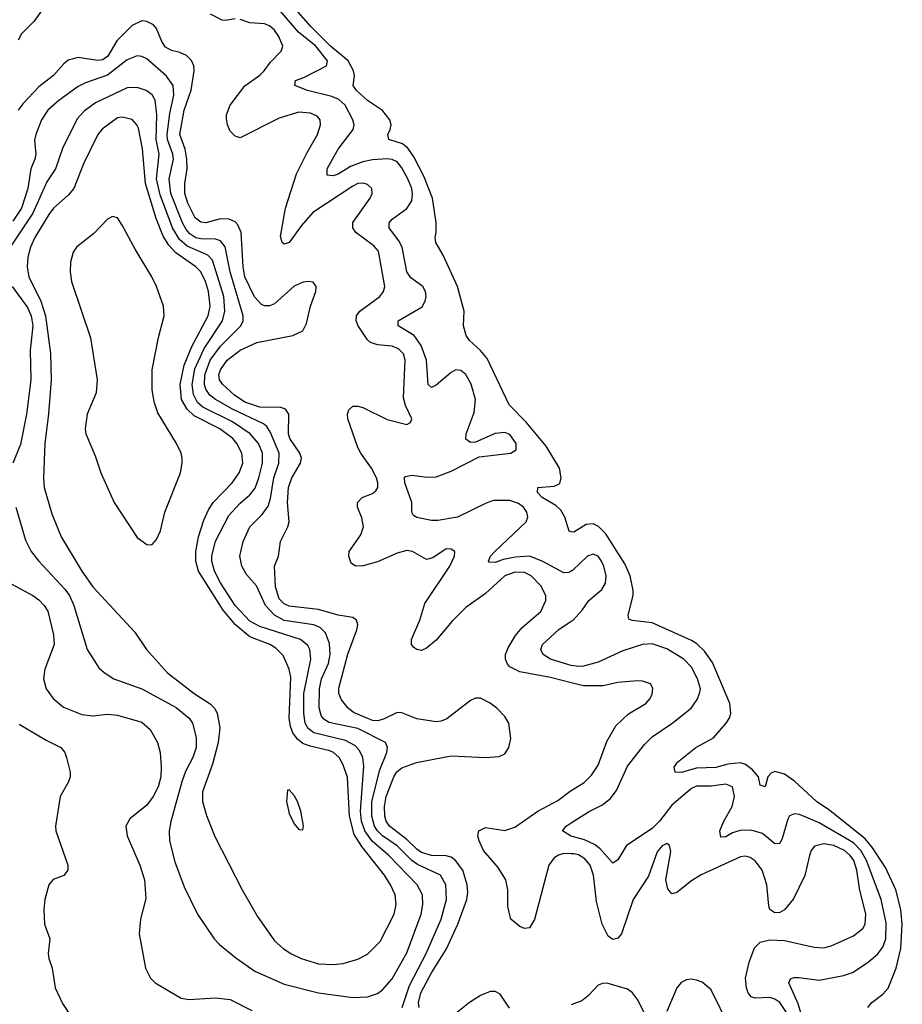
# Model space of a CAD drawing. Header units: inches. Extents: x 1603819 to 1745079, y 385938 to 533966.
# Tile 340 of 561: x 1737752 to 1741350, y 431323 to 435338. Entities that reach past the tile are written whole.
import ezdxf

# ---------------------------------------------------------------- set-up
doc = ezdxf.new("R2010")
doc.units = ezdxf.units.IN
doc.header["$MEASUREMENT"] = 0
doc.layers.add('B7433', color=7, linetype='Continuous')
doc.layers.add('B7443', color=7, linetype='Continuous')

msp = doc.modelspace()

# ---------------------------------------------------------------- linework, layer by layer
at = {"layer": 'B7433', "color": 5}
for points, elevation in [([(1740000, 433089.9), (1739990, 433084.5), (1739970, 433082.5), (1739882, 433130), (1739830, 433150.3), (1739773, 433147), (1739723.1, 433136.9), (1739690, 433124.6), (1739665.7, 433125.7), (1739663.1, 433130), (1739670.8, 433150), (1739687.9, 433170), (1739816.8, 433290), (1739823.2, 433310), (1739818.6, 433330), (1739805.9, 433350), (1739785.7, 433365.7), (1739750, 433377.5), (1739682.8, 433377.2), (1739652.9, 433367.1), (1739537, 433310), (1739456.1, 433296.1), (1739430, 433296.4), (1739370, 433308.2), (1739356.9, 433316.9), (1739349.8, 433329.8), (1739349.8, 433370), (1739321.4, 433450), (1739320.5, 433470), (1739324.4, 433475.6), (1739350, 433480.9), (1739413, 433473), (1739450, 433473.8), (1739510, 433497.7), (1739624.4, 433555.6), (1739753.6, 433570), (1739775.2, 433584.8), (1739776.1, 433610), (1739750, 433646.3), (1739730, 433655.4), (1739689.7, 433650.3), (1739610, 433615.3), (1739590, 433614), (1739570, 433627.6), (1739572.1, 433650), (1739603.7, 433736.3), (1739609.1, 433790), (1739592.1, 433852.1), (1739570, 433891.1), (1739550, 433908.1), (1739530, 433909.9), (1739510, 433899.9), (1739450, 433847.9), (1739430, 433838), (1739417.2, 433850), (1739409.4, 433950), (1739388.5, 434010), (1739359.9, 434050), (1739295.1, 434090), (1739294, 434110), (1739392.5, 434167.5), (1739405.2, 434190), (1739408.7, 434210), (1739405.3, 434230), (1739395, 434250), (1739345.6, 434285.6), (1739330, 434309.8), (1739310.4, 434410), (1739296.6, 434436.6), (1739257.7, 434490), (1739258.3, 434510), (1739270, 434525.2), (1739330, 434568.5), (1739350, 434599.5), (1739353.5, 434626.5), (1739350.6, 434650), (1739334.1, 434690), (1739310, 434734), (1739290, 434758.1), (1739270, 434768.4), (1739250, 434771.1), (1739190, 434767.5), (1739150, 434758.4), (1739100.8, 434739.2), (1739050, 434707.9), (1739030, 434700.9), (1739004.6, 434704.6), (1739005.8, 434730), (1739026.4, 434770), (1739049.9, 434810), (1739110.8, 434890), (1739115, 434910), (1739109.1, 434930), (1739078.5, 434990), (1739053.3, 435013.3), (1739024.8, 435024.8), (1738924.7, 435050), (1738872.7, 435070), (1738876, 435090), (1738910, 435102.2), (1739002, 435150), (1739007, 435170), (1738959.4, 435230), (1738887.7, 435287.7), (1738790, 435401.2)], 160), ([(1737851, 435389), (1737808.8, 435331.2), (1737759.6, 435280.4), (1737745.8, 435254.2)], 180), ([(1738630, 435342), (1738590, 435334.8), (1738576.8, 435336.8), (1738530, 435361.1)], 180), ([(1740000, 433250.2), (1739991.8, 433251.8), (1739974.4, 433310), (1739957.8, 433337.8), (1739936.7, 433356.7), (1739882, 433390), (1739862.4, 433410), (1739864, 433430), (1739930, 433436.1), (1739953.1, 433446.9), (1739959.4, 433470), (1739951.9, 433510), (1739898.5, 433598.5), (1739816.9, 433696.9), (1739747.5, 433767.5), (1739656.9, 433956.9), (1739630, 433989.7), (1739585.1, 434030), (1739571.8, 434050), (1739561.1, 434090), (1739563.1, 434150), (1739536, 434250), (1739477.4, 434377.4), (1739448, 434430), (1739444.7, 434450), (1739449.8, 434470.2), (1739449.8, 434510), (1739434.1, 434610), (1739399.6, 434699.6), (1739358.8, 434778.8), (1739334.3, 434814.3), (1739312.6, 434832.6), (1739256.9, 434850), (1739252.8, 434870), (1739262.4, 434890), (1739265.4, 434910), (1739260.3, 434930), (1739230, 434968.1), (1739170, 435009.4), (1739124.9, 435050), (1739111.3, 435070), (1739116.4, 435110), (1739112.9, 435130), (1739090.8, 435170.8), (1739018.4, 435230), (1738938.5, 435310), (1738878.3, 435378.3)], 140), ([(1739380.1, 431310), (1739378, 431330), (1739387.4, 431370), (1739430, 431450.7), (1739490.9, 431549.1), (1739538.4, 431650), (1739575.1, 431750), (1739578.9, 431778.9), (1739576.2, 431810), (1739558.2, 431870), (1739528.7, 431910), (1739510, 431922.5), (1739490, 431928.1), (1739430, 431930), (1739390, 431941.5), (1739370, 431955.2), (1739330, 431995.1), (1739258.9, 432050), (1739246.2, 432070), (1739240.3, 432090), (1739238.7, 432130), (1739245.3, 432170), (1739276.4, 432250), (1739289, 432271), (1739310, 432287.2), (1739369.4, 432309.4), (1739510, 432335.9), (1739650.7, 432329.3), (1739706, 432334), (1739730, 432343.8), (1739746.3, 432370), (1739753.5, 432406.5), (1739745.1, 432470), (1739730, 432496.3), (1739696.9, 432530), (1739670, 432550.8), (1739630, 432570.9), (1739610, 432571), (1739590, 432561.7), (1739493, 432487), (1739470, 432477), (1739450, 432474.6), (1739370, 432486.8), (1739310, 432512.2), (1739290, 432513.3), (1739234.5, 432485.5), (1739210, 432479.3), (1739190, 432480.1), (1739112.7, 432512.7), (1739091.3, 432530), (1739064, 432564), (1739052.7, 432590), (1739052.2, 432612.2), (1739088.8, 432751.2), (1739126, 432850), (1739129.8, 432870), (1739125.1, 432890), (1739110, 432900.7), (1739050, 432909.5), (1738970, 432933.5), (1738850, 432946), (1738830, 432955.8), (1738810, 432977.1), (1738793.9, 433026.1), (1738790.8, 433109.2), (1738806.5, 433150), (1738815, 433210), (1738845, 433270), (1738849.9, 433290), (1738843.3, 433370), (1738847.2, 433430), (1738861.5, 433470), (1738895.8, 433530), (1738899.9, 433550), (1738893.2, 433570), (1738853.1, 433630), (1738848.1, 433650), (1738849.3, 433730), (1738835.4, 433750), (1738816.9, 433756.9), (1738730, 433757.5), (1738670, 433778.1), (1738627.3, 433807.3), (1738580.5, 433850), (1738566, 433870), (1738564, 433890), (1738570, 433910.9), (1738596.9, 433950), (1738650, 433990.5), (1738718.1, 434021.9), (1738865.1, 434050), (1738906, 434070), (1738920.8, 434099.2), (1738936.9, 434170), (1738958.9, 434230), (1738959.7, 434250), (1738947.5, 434267.5), (1738930, 434271.3), (1738907.4, 434267.4), (1738870, 434251.4), (1738790, 434179.5), (1738770, 434170.8), (1738750, 434170.8), (1738737.1, 434177.1), (1738708.7, 434208.7), (1738669.6, 434290), (1738662.6, 434330), (1738654.5, 434470), (1738641.6, 434501.6), (1738630, 434513.3), (1738605.2, 434525.2), (1738570, 434526.4), (1738510, 434510.3), (1738490, 434512.7), (1738467.6, 434530), (1738437.4, 434590), (1738425.2, 434630), (1738425, 434670), (1738434.1, 434730), (1738433.4, 434770), (1738426.3, 434810), (1738405.2, 434870), (1738422.8, 434970), (1738451.3, 435051.3), (1738463.2, 435130), (1738461.9, 435150), (1738451.8, 435171.8), (1738431.7, 435191.7), (1738404.8, 435204.8), (1738370, 435212.7), (1738346.5, 435226.5), (1738331.3, 435250), (1738310, 435302.4), (1738296.7, 435316.7), (1738270, 435331.3), (1738250, 435333.7), (1738210, 435314.9), (1738148.1, 435251.9), (1738110.7, 435189.3), (1738090, 435174.8), (1738070, 435172.1), (1737990, 435184.5), (1737950, 435172.8), (1737930, 435157), (1737889.8, 435110.2), (1737830, 435064.9), (1737764.2, 434995.8), (1737746.2, 434970)], 220), ([(1740000, 432634.2), (1739915.6, 432655.6), (1739790, 432678.7), (1739750, 432698.6), (1739739.7, 432710), (1739731.6, 432730), (1739732.4, 432750), (1739743.2, 432776.8), (1739772.8, 432827.2), (1739799.8, 432860.2), (1739875.8, 432924.2), (1739896.8, 432970), (1739896.5, 432990), (1739875.5, 433030), (1739836.8, 433070), (1739810, 433083.4), (1739770, 433085.7), (1739730, 433069.9), (1739650, 432998.5), (1739570, 432940.9), (1739514.4, 432885.6), (1739450, 432807.4), (1739410, 432775), (1739390, 432766.2), (1739370, 432769.7), (1739358, 432778), (1739348.3, 432790), (1739348.7, 432810), (1739383, 432890), (1739403.2, 432956.8), (1739504.7, 433110), (1739524.7, 433150), (1739525.1, 433170), (1739510, 433179.7), (1739490, 433180.4), (1739436.5, 433143.5), (1739410, 433136.8), (1739352.8, 433170), (1739330, 433173.7), (1739290, 433162.4), (1739210, 433128), (1739151.7, 433111.7), (1739121.2, 433110), (1739102.4, 433122.4), (1739093.8, 433150), (1739094.6, 433170), (1739142.7, 433237.3), (1739152.7, 433270), (1739146.7, 433306.7), (1739129, 433350), (1739128.7, 433370), (1739147.6, 433390), (1739190, 433406.4), (1739203, 433417), (1739211.3, 433430), (1739211.1, 433448.9), (1739205.8, 433470), (1739186.2, 433510), (1739142.3, 433570), (1739130, 433594), (1739089.8, 433710), (1739088.6, 433730), (1739093.3, 433746.7), (1739110, 433761.7), (1739130, 433762.2), (1739150, 433756.6), (1739250, 433707.6), (1739330, 433688.1), (1739344.7, 433695.3), (1739349.7, 433710), (1739324.5, 433764.5), (1739315.8, 433795.8), (1739322.6, 433950), (1739315.9, 433975.9), (1739296.1, 433996.1), (1739270, 434006.8), (1739210, 434012.6), (1739181.9, 434021.9), (1739170, 434032.7), (1739131.5, 434090), (1739123.2, 434110), (1739125, 434130), (1739137.7, 434150), (1739220.3, 434210), (1739235.4, 434230), (1739239.6, 434250), (1739213.8, 434393.8), (1739196, 434416), (1739121.6, 434470), (1739109.3, 434490), (1739109.1, 434510.9), (1739180.7, 434610), (1739188.7, 434630), (1739187.1, 434650), (1739170, 434666), (1739151.6, 434671.6), (1739130, 434669.8), (1739110, 434659.9), (1738947.3, 434552.7), (1738900.3, 434499.7), (1738850, 434429.1), (1738830, 434422.9), (1738821.4, 434430), (1738814.6, 434454.6), (1738834.8, 434570), (1738880.6, 434710), (1738923.2, 434796.8), (1738966.3, 434870), (1738977.7, 434910), (1738976.2, 434930), (1738964.3, 434944.3), (1738937.7, 434957.7), (1738890, 434961.1), (1738810, 434936.7), (1738650, 434856.9), (1738630, 434862.9), (1738610, 434883.7), (1738598.5, 434910), (1738594.1, 434934.1), (1738594.6, 434950), (1738609.2, 434990), (1738670, 435069.1), (1738730, 435111.8), (1738748.2, 435130), (1738774.3, 435165.7), (1738817.6, 435210), (1738824.1, 435230), (1738808.3, 435270), (1738790, 435295.7), (1738770, 435312.7), (1738750, 435320.8), (1738690, 435325.3), (1738650, 435339.7)], 180), ([(1739310.6, 431310), (1739340.9, 431399.1), (1739408.2, 431530), (1739469.9, 431670), (1739491.2, 431750), (1739489.4, 431810), (1739466.8, 431850), (1739373.5, 431893.5), (1739350, 431909), (1739290, 431969.6), (1739230, 432010.3), (1739209.9, 432030), (1739197.7, 432050), (1739186.6, 432090), (1739186.8, 432150), (1739220.4, 432279.6), (1739248.5, 432350), (1739251.7, 432370), (1739243.1, 432390), (1739130, 432447.2), (1739012, 432472), (1738990, 432486.8), (1738981, 432501), (1738972.4, 432532.4), (1738973.3, 432610), (1738982.3, 432650), (1739010, 432712.6), (1739017.6, 432750), (1739014, 432794), (1738997.9, 432837.9), (1738977.7, 432857.7), (1738951, 432871), (1738830, 432888.6), (1738790.4, 432910.4), (1738754.1, 432950), (1738716.8, 433030), (1738675.7, 433075.7), (1738656.8, 433110), (1738649.8, 433150), (1738662.1, 433210), (1738689.6, 433270.4), (1738739.9, 433320.1), (1738765.3, 433354.7), (1738774.8, 433385.2), (1738787.3, 433470), (1738808.3, 433530), (1738809.9, 433570), (1738774.5, 433654.5), (1738758.8, 433678.8), (1738745, 433690), (1738619.4, 433750), (1738550, 433789.6), (1738527.5, 433807.5), (1738511.1, 433831.1), (1738505.5, 433850), (1738506.5, 433890), (1738528.2, 433950), (1738570, 434007.3), (1738652.6, 434090), (1738663, 434110), (1738662.8, 434130), (1738609.4, 434310), (1738590, 434412.3), (1738570, 434436.9), (1738550, 434442.9), (1738490, 434444.1), (1738470, 434448.9), (1738445.4, 434465.4), (1738430, 434483.3), (1738416, 434510), (1738367.6, 434630), (1738361.7, 434690), (1738378.4, 434770), (1738375.5, 434790), (1738354.2, 434850), (1738352.6, 434870), (1738363.8, 434956.2), (1738380.7, 435030), (1738377.7, 435070), (1738350, 435108.4), (1738270, 435178.6), (1738250, 435188.4), (1738230, 435190.5), (1738190, 435175.3), (1738110, 435112.1), (1738019.4, 435080.6), (1737990, 435065.4), (1737910.8, 435009.2), (1737865.9, 434970), (1737840.5, 434930), (1737817.5, 434870), (1737812.4, 434847.6), (1737817.1, 434790), (1737813.8, 434770), (1737797.5, 434730), (1737784.4, 434650), (1737758.8, 434570), (1737723.5, 434516.5)], 240), ([(1737736.6, 433350), (1737776.1, 433216.1), (1737798.5, 433170), (1737830.2, 433130), (1737936.3, 433016.3), (1737954.8, 432990), (1737971.8, 432950), (1738026.9, 432770), (1738075, 432695), (1738095.8, 432675.8), (1738135.8, 432650), (1738250, 432610.1), (1738390, 432534), (1738443.2, 432490), (1738455.8, 432470), (1738471.6, 432411.6), (1738471, 432370), (1738457.8, 432330), (1738428, 432272), (1738412.7, 432230), (1738368.2, 432068.2), (1738361, 432030), (1738362, 431990), (1738384.4, 431904.4), (1738422.1, 431802.1), (1738476.1, 431690), (1738544.9, 431590), (1738566.4, 431566.4), (1738632.6, 431512.6), (1738710, 431457.8), (1738830, 431405.5), (1738970, 431369.4), (1739110, 431350.2), (1739170, 431352.9), (1739210, 431367.2), (1739230, 431382.2), (1739270, 431426.5), (1739330, 431532.3), (1739388, 431690), (1739395.4, 431730), (1739393.5, 431770), (1739371.7, 431810), (1739255.9, 431930), (1739188.4, 431988.4), (1739158.3, 432030), (1739145.5, 432070), (1739141.2, 432110), (1739154.1, 432294.1), (1739149.9, 432330), (1739137.4, 432357.4), (1739117.9, 432377.9), (1739079.3, 432399.3), (1738950.4, 432430.4), (1738927.3, 432447.3), (1738915, 432470), (1738909.6, 432510), (1738909.4, 432590), (1738938.5, 432730), (1738933.8, 432770), (1738925.9, 432785.9), (1738896.8, 432810), (1738730, 432863.3), (1738690, 432886), (1738629.6, 432950), (1738570, 433041.7), (1738546.4, 433090), (1738535.5, 433130), (1738535.6, 433150), (1738550, 433212.3), (1738604, 433316), (1738650, 433366.4), (1738690, 433400.4), (1738711.5, 433428.5), (1738727, 433470), (1738741.6, 433530), (1738741.7, 433570), (1738725, 433610), (1738691.3, 433650), (1738618.6, 433698.6), (1738498.2, 433758.2), (1738477.2, 433777.2), (1738459.8, 433810), (1738455.3, 433850), (1738466.1, 433913.9), (1738503.1, 433996.9), (1738578.1, 434110), (1738588.1, 434150), (1738584.2, 434210), (1738537.6, 434357.6), (1738518.1, 434378.1), (1738434.1, 434414.1), (1738402.6, 434442.6), (1738374.5, 434490), (1738324.5, 434624.5), (1738309.5, 434690), (1738319.9, 434790), (1738308.5, 434850), (1738310.5, 434950.5), (1738304.1, 435010), (1738292, 435032), (1738267.1, 435050), (1738230, 435061.2), (1738190, 435059.9), (1738060.4, 434999.6), (1738014.4, 434965.6), (1737985.7, 434934.3), (1737926.6, 434813.4), (1737897.8, 434730), (1737862.3, 434677.7), (1737805.3, 434550), (1737713.5, 434410)], 260), ([(1737720.5, 434250), (1737784.1, 434164.1), (1737798.4, 434130), (1737804.7, 434090), (1737793.8, 433990), (1737796.6, 433870), (1737779.8, 433730), (1737754.5, 433605.5), (1737723.5, 433530)], 260), ([(1737717.5, 433037.5), (1737804.9, 432990), (1737830, 432971.8), (1737852, 432950), (1737866.1, 432926.1), (1737890.1, 432830), (1737892.6, 432790), (1737854.2, 432690), (1737849.3, 432650), (1737860.2, 432610), (1737888.3, 432570), (1737930, 432535.2), (1738004.6, 432504.6), (1738050, 432499.5), (1738110, 432506.3), (1738150, 432502.7), (1738250, 432473), (1738283.4, 432443.4), (1738313.4, 432390), (1738325, 432350), (1738328.8, 432290), (1738326.7, 432250), (1738316.6, 432210), (1738295.8, 432170), (1738270, 432135.3), (1738200.6, 432079.4), (1738183.9, 432050), (1738189.2, 432010), (1738242, 431890), (1738260.8, 431830), (1738265.3, 431754.7), (1738244.7, 431670), (1738238.7, 431610), (1738264.2, 431470), (1738284.9, 431430), (1738303.8, 431410), (1738410, 431348.5), (1738442.5, 431342.5), (1738550, 431349.4), (1738610, 431342.2), (1738697.9, 431297.9)], 240), ([(1740000, 432705.2), (1739990, 432706.9), (1739916, 432730), (1739885.7, 432750), (1739876.1, 432770), (1739883.5, 432790), (1739948.9, 432851.1), (1740000, 432884.8)], 160), ([(1737750, 432464.9), (1737859.6, 432399.6), (1737919.5, 432370), (1737936, 432350), (1737943.1, 432330), (1737958, 432270), (1737957, 432250), (1737950.2, 432229.8), (1737917, 432170), (1737897.1, 432050), (1737899.3, 432030), (1737948.2, 431890), (1737947.7, 431870), (1737931.8, 431848.2), (1737888.7, 431831.3), (1737870.6, 431810), (1737854.9, 431750), (1737850.4, 431709.6), (1737852.9, 431650), (1737874.3, 431590), (1737867.2, 431530), (1737870.2, 431510), (1737883.9, 431470), (1737896.5, 431390), (1737926.3, 431326.3), (1738002.4, 431210)], 220), ([(1740000, 431937.2), (1739970, 431937.3), (1739948.4, 431931.6), (1739930, 431919.7), (1739908.1, 431890), (1739850, 431669.4), (1739830, 431634.5), (1739810, 431631.6), (1739790, 431640.5), (1739753.6, 431670), (1739741.7, 431721.7), (1739741.5, 431790), (1739733.1, 431830), (1739701.5, 431881.5), (1739642.1, 431950), (1739624.1, 431990), (1739619.8, 432010), (1739623.5, 432030), (1739650, 432044.6), (1739730, 432031.7), (1739770, 432044.7), (1739863.5, 432110), (1739945.9, 432154.1), (1739990, 432188.3), (1740000, 432194.5)], 180), ([(1740000, 432009.2), (1739997, 432010), (1739964.7, 432030), (1739978.9, 432050), (1740000, 432063.2)], 160), ([(1739747.8, 431307.8), (1739710, 431363.8), (1739690, 431375.6), (1739670, 431375.7), (1739630, 431358.5), (1739585.3, 431330), (1739510, 431271)], 220)]:
    msp.add_lwpolyline(points, dxfattribs=dict(at, elevation=elevation))
for points, elevation in [([(1738170, 434940.9), (1738150, 434937.5), (1738087.7, 434892.3), (1738070, 434870.8), (1738011.7, 434750), (1737972.4, 434650), (1737950, 434623.4), (1737890, 434569.3), (1737870, 434544.2), (1737813.9, 434450), (1737796.4, 434410), (1737785.2, 434370), (1737782.4, 434330), (1737789.7, 434290), (1737837.6, 434190), (1737857.6, 434130), (1737876.7, 433976.7), (1737880.3, 433870), (1737869.7, 433730.3), (1737853.6, 433610), (1737848.3, 433470), (1737851.9, 433430), (1737882.9, 433322.9), (1737921.4, 433230), (1738005, 433090), (1738050, 433025.6), (1738220.9, 432840.9), (1738268.1, 432770), (1738354.5, 432674.5), (1738463, 432590), (1738528, 432548), (1738545.8, 432530), (1738556.6, 432510), (1738567.4, 432450), (1738560.9, 432390), (1738538.2, 432301.8), (1738497.2, 432190), (1738496.8, 432150), (1738512.9, 432092.9), (1738547.4, 432007.4), (1738658, 431790), (1738721.4, 431681.4), (1738790, 431581.8), (1738825.5, 431550), (1738856.9, 431530), (1738898.7, 431510), (1738970, 431488.4), (1739030, 431485.1), (1739070, 431489.5), (1739130, 431506.6), (1739170, 431526.8), (1739220.9, 431579.1), (1739278.9, 431690), (1739286.7, 431730), (1739282, 431770), (1739263.8, 431810), (1739238.2, 431850), (1739145.9, 431965.9), (1739115.7, 432015.7), (1739096.3, 432090), (1739087.7, 432247.7), (1739070, 432299.3), (1739053.9, 432330), (1739031.2, 432350), (1739016.4, 432356.4), (1738935.3, 432375.3), (1738906.5, 432386.5), (1738883.7, 432403.7), (1738865.2, 432430), (1738855.4, 432455.4), (1738850.8, 432490), (1738856.4, 432656.4), (1738849.6, 432689.6), (1738825.3, 432745.3), (1738795.8, 432775.8), (1738771.5, 432790), (1738690, 432821.7), (1738631.6, 432870), (1738580.6, 432930), (1738480.2, 433090), (1738469.6, 433130), (1738469.9, 433170), (1738481.3, 433230), (1738502.5, 433297.5), (1738520.9, 433339.1), (1738540.6, 433370), (1738617.3, 433450), (1738646.7, 433490), (1738660.8, 433530), (1738657.5, 433570), (1738637.5, 433610), (1738620.4, 433630), (1738567.7, 433670), (1738462.5, 433722.5), (1738435, 433750), (1738411.8, 433790), (1738406, 433850), (1738422.2, 433930), (1738453.9, 434006.1), (1738519.9, 434130), (1738528.3, 434170), (1738521.5, 434230), (1738509.6, 434270), (1738489.5, 434310), (1738469.9, 434330), (1738388.1, 434388.1), (1738359.3, 434419.3), (1738336, 434456), (1738307.8, 434527.8), (1738265, 434670), (1738251.9, 434811.9), (1738235.9, 434895.9), (1738229.9, 434909.9), (1738210, 434931.5)], 280), ([(1738130, 434535.5), (1738110, 434524.4), (1738054.2, 434465.8), (1737984, 434410), (1737969.5, 434390), (1737958.3, 434350), (1737957.2, 434310), (1737963.4, 434270), (1738040.3, 434040.3), (1738067.3, 433870), (1738063.7, 433816.3), (1738027.4, 433730), (1738018, 433670), (1738021.5, 433650), (1738059.5, 433559.5), (1738083, 433490), (1738136.5, 433370), (1738230, 433226), (1738270, 433197.6), (1738290, 433197.1), (1738310, 433218), (1738326.4, 433253.6), (1738343, 433330), (1738406.8, 433490), (1738414.6, 433530), (1738414, 433550), (1738409.8, 433570), (1738391.3, 433610), (1738315.1, 433735.1), (1738300.4, 433780.4), (1738291.5, 433830), (1738291.1, 433910), (1738317.3, 434042.7), (1738340.4, 434130), (1738338.3, 434170), (1738309.8, 434250), (1738290.6, 434290), (1738221.9, 434401.9), (1738170, 434501), (1738150, 434529.7)], 320), ([(1738850, 432198), (1738843.6, 432196.4), (1738839.3, 432150), (1738850, 432101), (1738870, 432058.8), (1738890, 432036), (1738906, 432034), (1738908.9, 432051.1), (1738897.6, 432110), (1738883.7, 432150), (1738870, 432174)], 320)]:
    msp.add_lwpolyline(points, close=True, dxfattribs=dict(at, elevation=elevation))
at = {"layer": 'B7443', "color": 5}
for points, elevation in [([(1741209.5, 431310), (1741225.6, 431330), (1741270, 431363.6), (1741291.9, 431388.1), (1741325, 431470), (1741343.4, 431550), (1741349.5, 431650), (1741343.7, 431710), (1741323.4, 431790), (1741280.7, 431880.7), (1741225.3, 431965.3), (1741197.5, 431997.5), (1741053.7, 432113.7), (1741000.2, 432150), (1740910, 432232.5), (1740870, 432262), (1740830, 432272.1), (1740814.4, 432265.6), (1740801.7, 432250), (1740790, 432209.6), (1740770, 432217.2), (1740762.8, 432250), (1740738.6, 432278.6), (1740710, 432301.5), (1740690, 432307.7), (1740638.3, 432301.7), (1740590, 432288.7), (1740510, 432286.2), (1740448.4, 432268.4), (1740423.7, 432270), (1740419.7, 432290), (1740433.7, 432310), (1740507.4, 432370), (1740579.8, 432410), (1740632.2, 432470), (1740646.8, 432493.2), (1740650.7, 432510), (1740646.5, 432550), (1740576.2, 432716.2), (1740543.6, 432763.6), (1740512.4, 432792.4), (1740490, 432806.3), (1740330, 432878.2), (1740247.9, 432887.9), (1740234.2, 432894.2), (1740231.5, 432910), (1740252.7, 432990), (1740252.5, 433010), (1740239.6, 433070), (1740218.7, 433118.7), (1740141.1, 433241.1), (1740111.4, 433271.4), (1740090, 433282.1), (1740060.3, 433279.7), (1740010, 433248.3), (1740000, 433250.2)], 140), ([(1740000, 432884.8), (1740007.9, 432890), (1740044.2, 432930), (1740071.9, 432970), (1740124.8, 433015.2), (1740139.1, 433040.9), (1740142.8, 433070), (1740132.9, 433110), (1740123.2, 433130), (1740110, 433150.6), (1740090, 433158.7), (1740066, 433150), (1740006.6, 433093.4), (1740000, 433089.9)], 160), ([(1740000, 432063.2), (1740070, 432107.2), (1740124.7, 432135.3), (1740159.1, 432160.9), (1740184.5, 432195.5), (1740230, 432294.2), (1740298.2, 432381.8), (1740330, 432413.6), (1740410, 432468.4), (1740488.9, 432531.1), (1740513.4, 432566.6), (1740523.4, 432590), (1740526.5, 432610), (1740514.4, 432650), (1740490, 432697.9), (1740458.8, 432730), (1740390, 432772.5), (1740330, 432793.6), (1740290, 432790.4), (1740210, 432765), (1740110, 432718.8), (1740050, 432701.7), (1740030, 432699.9), (1740000, 432705.2)], 160), ([(1740000, 432194.5), (1740053, 432227), (1740082.1, 432257.9), (1740110, 432297.8), (1740145.2, 432394.8), (1740181.7, 432458.3), (1740232.9, 432507.1), (1740304.7, 432550), (1740322, 432570), (1740330, 432587.3), (1740332.5, 432612.5), (1740322.7, 432630), (1740290, 432641.1), (1740270, 432642.6), (1740190, 432635.6), (1740130, 432622), (1740050, 432621.6), (1740000, 432634.2)], 180), ([(1740953.9, 431230), (1740924.8, 431324.8), (1740886.4, 431410), (1740893.7, 431426.3), (1740907.3, 431432.7), (1740927.2, 431432.8), (1741010, 431421.5), (1741110, 431440.4), (1741146.8, 431453.2), (1741210, 431494.3), (1741250, 431528.7), (1741270, 431555.4), (1741282.6, 431590), (1741284.3, 431655.7), (1741262.7, 431750), (1741203.2, 431910), (1741180.5, 431950), (1741150, 431981), (1741010, 432063.5), (1740930, 432097.2), (1740910, 432099.4), (1740890, 432090.9), (1740882.6, 432077.4), (1740860.4, 431999.6), (1740850, 431978.9), (1740830, 431977.2), (1740779.3, 432019.3), (1740733.4, 432033.4), (1740688.5, 432031.5), (1740657.8, 432022.2), (1740630, 432006.3), (1740610, 432004.2), (1740605.5, 432030), (1740621.5, 432070), (1740655.6, 432130), (1740665, 432170), (1740657.8, 432210), (1740630, 432221.1), (1740570, 432212.7), (1740510, 432211.9), (1740490, 432203.6), (1740410, 432135.4), (1740359.9, 432070), (1740330, 432039.5), (1740225.6, 431970), (1740190, 431911.8), (1740170, 431898.4), (1740117.3, 431957.3), (1740094.8, 431974.8), (1740054.2, 431994.2), (1740000, 432009.2)], 160), ([(1740877.5, 431290), (1740850.4, 431330.4), (1740830, 431344), (1740810, 431350.7), (1740750, 431347.9), (1740733.9, 431353.9), (1740721.3, 431370), (1740714.1, 431390), (1740709.9, 431430.1), (1740725.1, 431494.9), (1740746.7, 431553.3), (1740770, 431576), (1740810, 431585.3), (1740870, 431582.5), (1740990, 431556.6), (1741030, 431552.9), (1741059.2, 431560.8), (1741150, 431602.7), (1741188.3, 431631.7), (1741198.3, 431650), (1741201.2, 431690), (1741174.6, 431794.6), (1741164.1, 431870), (1741151.3, 431910), (1741137, 431930), (1741113.3, 431950), (1741070, 431969.9), (1741030, 431977), (1740991.9, 431968.1), (1740978, 431950), (1740970.6, 431930), (1740951.8, 431848.2), (1740906.3, 431753.7), (1740870, 431708.4), (1740850, 431697.7), (1740830, 431696.3), (1740810, 431709.5), (1740804.9, 431724.9), (1740797.3, 431810), (1740778, 431870), (1740750, 431908), (1740730, 431921), (1740710, 431927.3), (1740690, 431924.5), (1740530, 431850.9), (1740490, 431826.8), (1740430, 431778.8), (1740410, 431772.8), (1740393.2, 431793.2), (1740385.6, 431830), (1740406, 431946), (1740400.9, 431970), (1740390, 431978.4), (1740370, 431969.6), (1740350, 431944.5), (1740314.9, 431845.1), (1740251.9, 431750), (1740205.2, 431610), (1740190, 431592.7), (1740170, 431587.4), (1740150, 431600.3), (1740126.5, 431650), (1740102.6, 431742.6), (1740090.6, 431850), (1740077.8, 431890), (1740056, 431916), (1740030, 431931.9), (1740010, 431937.1), (1740000, 431937.2)], 180), ([(1740645.3, 431230), (1740570, 431382), (1740533.3, 431413.3), (1740510, 431421.8), (1740490, 431425.7), (1740470, 431422.3), (1740448.4, 431411.6), (1740430, 431389.7), (1740390, 431294)], 220), ([(1740297.2, 431290), (1740270, 431342.9), (1740249.1, 431369.1), (1740230, 431384.5), (1740150, 431408.4), (1740130, 431408.8), (1740110, 431400.8), (1740070, 431358.4), (1740042.7, 431337.3), (1740000, 431321)], 220)]:
    msp.add_lwpolyline(points, dxfattribs=dict(at, elevation=elevation))

doc.saveas('drawing.dxf')
